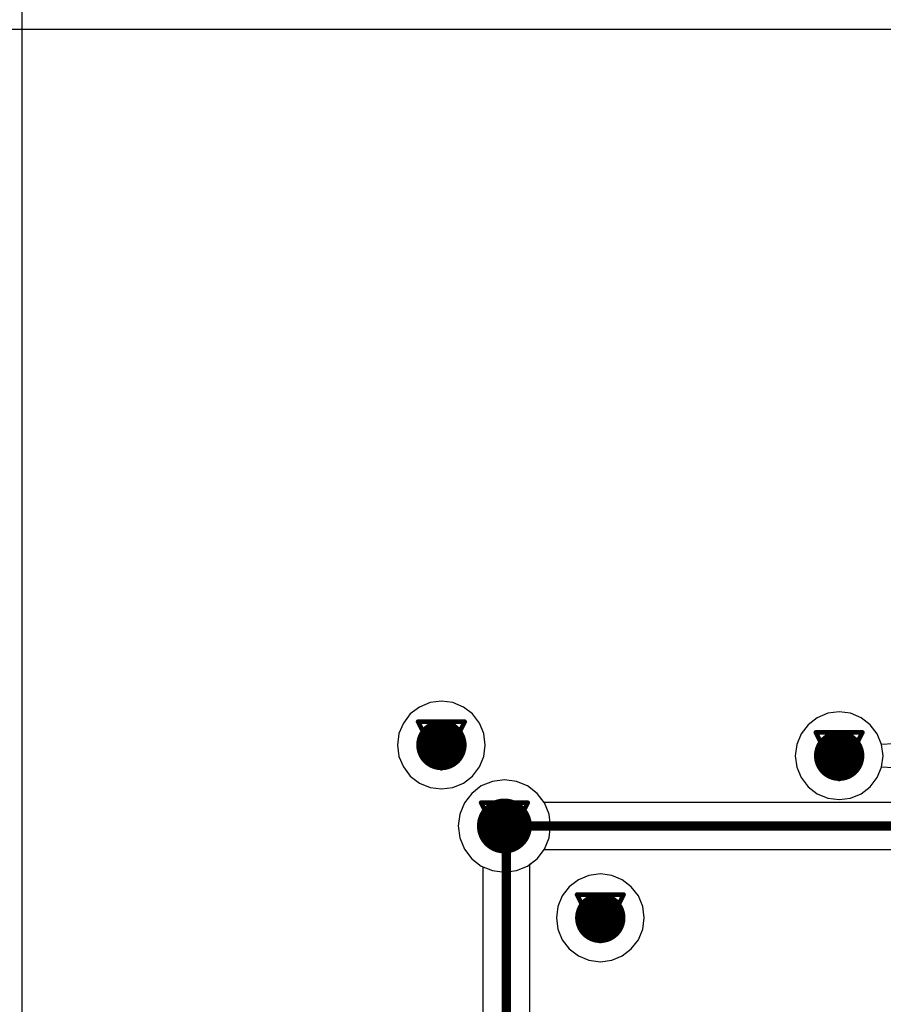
# Model space of a CAD drawing. Header units: millimetres. Extents: x 138 to 555, y 26 to 334.
# Tile 481 of 656: x 270 to 279, y 161 to 172. Entities that reach past the tile are written whole.
import ezdxf

# ---------------------------------------------------------------- set-up
doc = ezdxf.new("R2010")
doc.units = ezdxf.units.MM
for name, color, linetype in [('BottomLayer', 5, 'Continuous'), ('DrillDrawing', 1, 'Continuous'), ('MidLayer1', 16, 'Continuous'), ('MidLayer2', 76, 'Continuous'), ('MidLayer3', 90, 'Continuous'), ('MidLayer4', 156, 'Continuous'), ('MultiLayer', 9, 'Continuous'), ('TopLayer', 1, 'Continuous'), ('ViaHoleLayer', 16, 'Continuous')]:
    doc.layers.add(name, color=color, linetype=linetype)

msp = doc.modelspace()

# ---------------------------------------------------------------- linework, layer by layer
at = {"layer": 'BottomLayer'}
for p, q in [((269.271, 171.739), (297.558, 171.739)), ((274.926, 163.525), (274.805, 163.475)), ((275.057, 163.542), (274.926, 163.525)), ((275.188, 163.525), (275.057, 163.542)), ((275.309, 163.475), (275.188, 163.525)), ((274.805, 163.475), (274.7, 163.394)), ((275.414, 163.394), (275.309, 163.475)), ((274.7, 163.394), (274.62, 163.29)), ((275.492, 163.293), (275.414, 163.394)), ((291.484, 163.293), (275.492, 163.293)), ((274.62, 163.29), (274.57, 163.168)), ((274.57, 163.168), (274.553, 163.038)), ((274.553, 163.038), (274.57, 162.907)), ((274.57, 162.907), (274.62, 162.786)), ((274.62, 162.786), (274.7, 162.681)), ((275.414, 162.681), (275.492, 162.783)), ((275.492, 162.783), (291.48, 162.783)), ((274.7, 162.681), (274.805, 162.601)), ((275.309, 162.601), (275.414, 162.681)), ((274.805, 162.601), (274.926, 162.551)), ((274.926, 162.551), (275.057, 162.534)), ((275.057, 162.534), (275.188, 162.551)), ((275.188, 162.551), (275.309, 162.601))]:
    msp.add_line(p, q, dxfattribs=at)
for points, const_width in [([(274.232, 163.922, 1), (274.507, 163.922, 1)], 0.275), ([(278.573, 163.805, 1), (278.848, 163.805, 1)], 0.275), ([(274.907, 163.038, 1), (275.207, 163.038, 1)], 0.3), ([(275.032, 163.038, 1), (275.082, 163.038, 1)], 0.05), ([(275.966, 162.035, 1), (276.241, 162.035, 1)], 0.275)]:
    msp.add_lwpolyline(points, format="xyb", close=True, dxfattribs=dict(at, const_width=const_width))
at = {"layer": 'BottomLayer', "const_width": 0.1}
msp.add_lwpolyline([(275.057, 163.038), (291.919, 163.038)], dxfattribs=at)
at = {"layer": 'DrillDrawing', "const_width": 0.0508}
for points in [[(274.115, 164.176), (274.623, 164.176)], [(274.115, 164.176), (274.369, 163.668)], [(274.369, 163.668), (274.623, 164.176)], [(274.217, 164.075), (274.521, 164.075)], [(274.217, 164.075), (274.369, 163.77)], [(274.369, 163.77), (274.521, 164.075)], [(278.456, 164.059), (278.964, 164.059)], [(278.456, 164.059), (278.71, 163.551)], [(278.71, 163.551), (278.964, 164.059)], [(278.558, 163.958), (278.862, 163.958)], [(278.558, 163.958), (278.71, 163.653)], [(278.71, 163.653), (278.862, 163.958)], [(274.803, 163.292), (275.311, 163.292)], [(274.803, 163.292), (275.057, 162.784)], [(275.057, 162.784), (275.311, 163.292)], [(274.905, 163.19), (275.209, 163.19)], [(274.905, 163.19), (275.057, 162.885)], [(275.057, 162.885), (275.209, 163.19)], [(275.85, 162.289), (276.358, 162.289)], [(275.85, 162.289), (276.104, 161.781)], [(276.104, 161.781), (276.358, 162.289)], [(275.951, 162.187), (276.256, 162.187)], [(275.951, 162.187), (276.104, 161.882)], [(276.104, 161.882), (276.256, 162.187)]]:
    msp.add_lwpolyline(points, dxfattribs=at)
at = {"layer": 'DrillDrawing', "const_width": 0.0254}
for points in [[(274.102, 164.176, 1), (274.128, 164.176, 1)], [(274.102, 164.176, 1), (274.128, 164.176, 1)], [(274.61, 164.176, 1), (274.636, 164.176, 1)], [(274.61, 164.176, 1), (274.636, 164.176, 1)], [(274.204, 164.075, 1), (274.229, 164.075, 1)], [(274.204, 164.075, 1), (274.229, 164.075, 1)], [(274.509, 164.075, 1), (274.534, 164.075, 1)], [(274.509, 164.075, 1), (274.534, 164.075, 1)], [(278.443, 164.059, 1), (278.469, 164.059, 1)], [(278.443, 164.059, 1), (278.469, 164.059, 1)], [(278.951, 164.059, 1), (278.977, 164.059, 1)], [(278.951, 164.059, 1), (278.977, 164.059, 1)], [(278.545, 163.958, 1), (278.57, 163.958, 1)], [(278.545, 163.958, 1), (278.57, 163.958, 1)], [(278.85, 163.958, 1), (278.875, 163.958, 1)], [(278.85, 163.958, 1), (278.875, 163.958, 1)], [(274.356, 163.77, 1), (274.382, 163.77, 1)], [(274.356, 163.77, 1), (274.382, 163.77, 1)], [(274.356, 163.668, 1), (274.382, 163.668, 1)], [(274.356, 163.668, 1), (274.382, 163.668, 1)], [(278.697, 163.653, 1), (278.723, 163.653, 1)], [(278.697, 163.653, 1), (278.723, 163.653, 1)], [(278.697, 163.551, 1), (278.723, 163.551, 1)], [(278.697, 163.551, 1), (278.723, 163.551, 1)], [(274.79, 163.292, 1), (274.816, 163.292, 1)], [(274.79, 163.292, 1), (274.816, 163.292, 1)], [(275.298, 163.292, 1), (275.324, 163.292, 1)], [(275.298, 163.292, 1), (275.324, 163.292, 1)], [(274.892, 163.19, 1), (274.917, 163.19, 1)], [(274.892, 163.19, 1), (274.917, 163.19, 1)], [(275.197, 163.19, 1), (275.222, 163.19, 1)], [(275.197, 163.19, 1), (275.222, 163.19, 1)], [(275.044, 162.885, 1), (275.07, 162.885, 1)], [(275.044, 162.885, 1), (275.07, 162.885, 1)], [(275.044, 162.784, 1), (275.07, 162.784, 1)], [(275.044, 162.784, 1), (275.07, 162.784, 1)], [(275.837, 162.289, 1), (275.862, 162.289, 1)], [(275.837, 162.289, 1), (275.862, 162.289, 1)], [(276.345, 162.289, 1), (276.37, 162.289, 1)], [(276.345, 162.289, 1), (276.37, 162.289, 1)], [(275.939, 162.187, 1), (275.964, 162.187, 1)], [(275.939, 162.187, 1), (275.964, 162.187, 1)], [(276.243, 162.187, 1), (276.269, 162.187, 1)], [(276.243, 162.187, 1), (276.269, 162.187, 1)], [(276.091, 161.882, 1), (276.116, 161.882, 1)], [(276.091, 161.882, 1), (276.116, 161.882, 1)], [(276.091, 161.781, 1), (276.116, 161.781, 1)], [(276.091, 161.781, 1), (276.116, 161.781, 1)]]:
    msp.add_lwpolyline(points, format="xyb", close=True, dxfattribs=at)
at = {"layer": 'MidLayer1'}
for p, q in [((269.794, 167.322), (269.805, 237.528)), ((269.794, 150.616), (269.794, 167.322)), ((274.245, 164.385), (274.13, 164.337)), ((274.369, 164.401), (274.245, 164.385)), ((274.493, 164.385), (274.369, 164.401)), ((274.609, 164.337), (274.493, 164.385)), ((274.03, 164.261), (273.954, 164.162)), ((274.13, 164.337), (274.03, 164.261)), ((274.708, 164.261), (274.609, 164.337)), ((274.784, 164.162), (274.708, 164.261)), ((278.586, 164.268), (278.47, 164.22)), ((278.71, 164.284), (278.586, 164.268)), ((278.834, 164.268), (278.71, 164.284)), ((278.95, 164.22), (278.834, 164.268)), ((273.954, 164.162), (273.906, 164.046)), ((274.832, 164.046), (274.784, 164.162)), ((278.47, 164.22), (278.371, 164.144)), ((279.049, 164.144), (278.95, 164.22)), ((273.906, 164.046), (273.89, 163.922)), ((274.848, 163.922), (274.832, 164.046)), ((278.295, 164.045), (278.247, 163.929)), ((278.371, 164.144), (278.295, 164.045)), ((279.125, 164.045), (279.049, 164.144)), ((279.173, 163.929), (279.125, 164.045)), ((273.89, 163.922), (273.906, 163.798)), ((274.832, 163.798), (274.848, 163.922)), ((278.247, 163.929), (278.231, 163.805)), ((279.3, 163.935), (279.173, 163.927)), ((279.173, 163.927), (279.173, 163.929)), ((273.906, 163.798), (273.954, 163.683)), ((274.784, 163.683), (274.832, 163.798)), ((278.231, 163.805), (278.247, 163.681)), ((273.954, 163.683), (274.03, 163.583)), ((274.708, 163.583), (274.784, 163.683)), ((278.247, 163.681), (278.295, 163.566)), ((279.125, 163.566), (279.173, 163.681)), ((279.173, 163.681), (279.173, 163.684)), ((279.173, 163.684), (279.3, 163.676)), ((274.03, 163.583), (274.13, 163.507)), ((274.13, 163.507), (274.245, 163.459)), ((274.493, 163.459), (274.609, 163.507)), ((274.609, 163.507), (274.708, 163.583)), ((274.926, 163.525), (274.805, 163.475)), ((275.057, 163.542), (274.926, 163.525)), ((275.188, 163.525), (275.057, 163.542)), ((275.309, 163.475), (275.188, 163.525)), ((278.295, 163.566), (278.371, 163.467)), ((279.049, 163.467), (279.125, 163.566)), ((274.245, 163.459), (274.369, 163.443)), ((274.369, 163.443), (274.493, 163.459)), ((274.805, 163.475), (274.7, 163.394)), ((275.414, 163.394), (275.309, 163.475)), ((278.371, 163.467), (278.47, 163.39)), ((278.95, 163.39), (279.049, 163.467)), ((274.7, 163.394), (274.62, 163.29)), ((275.494, 163.29), (275.414, 163.394)), ((278.47, 163.39), (278.586, 163.343)), ((278.586, 163.343), (278.71, 163.326)), ((278.71, 163.326), (278.834, 163.343)), ((278.834, 163.343), (278.95, 163.39)), ((274.62, 163.29), (274.57, 163.168)), ((275.544, 163.168), (275.494, 163.29)), ((274.57, 163.168), (274.553, 163.038)), ((275.561, 163.038), (275.544, 163.168)), ((274.553, 163.038), (274.57, 162.907)), ((275.544, 162.907), (275.561, 163.038)), ((274.57, 162.907), (274.62, 162.786)), ((275.494, 162.786), (275.544, 162.907)), ((274.62, 162.786), (274.7, 162.681)), ((275.414, 162.681), (275.494, 162.786)), ((274.7, 162.681), (274.805, 162.601)), ((275.309, 162.601), (275.414, 162.681)), ((274.805, 162.601), (274.926, 162.551)), ((274.926, 162.551), (275.057, 162.534)), ((275.057, 162.534), (275.188, 162.551)), ((275.188, 162.551), (275.309, 162.601)), ((275.864, 162.45), (275.765, 162.374)), ((275.98, 162.498), (275.864, 162.45)), ((276.104, 162.514), (275.98, 162.498)), ((276.228, 162.498), (276.104, 162.514)), ((276.343, 162.45), (276.228, 162.498)), ((276.442, 162.374), (276.343, 162.45)), ((275.765, 162.374), (275.689, 162.274)), ((276.519, 162.274), (276.442, 162.374)), ((275.689, 162.274), (275.641, 162.159)), ((276.566, 162.159), (276.519, 162.274)), ((275.641, 162.159), (275.625, 162.035)), ((276.583, 162.035), (276.566, 162.159)), ((275.625, 162.035), (275.641, 161.911)), ((276.566, 161.911), (276.583, 162.035)), ((275.641, 161.911), (275.689, 161.795)), ((276.519, 161.795), (276.566, 161.911)), ((275.689, 161.795), (275.765, 161.696)), ((276.442, 161.696), (276.519, 161.795)), ((275.765, 161.696), (275.864, 161.62)), ((276.343, 161.62), (276.442, 161.696)), ((275.864, 161.62), (275.98, 161.572)), ((275.98, 161.572), (276.104, 161.556)), ((276.104, 161.556), (276.228, 161.572)), ((276.228, 161.572), (276.343, 161.62))]:
    msp.add_line(p, q, dxfattribs=at)
for points, const_width in [([(274.232, 163.922, 1), (274.507, 163.922, 1)], 0.275), ([(278.573, 163.805, 1), (278.848, 163.805, 1)], 0.275), ([(274.907, 163.038, 1), (275.207, 163.038, 1)], 0.3), ([(275.966, 162.035, 1), (276.241, 162.035, 1)], 0.275)]:
    msp.add_lwpolyline(points, format="xyb", close=True, dxfattribs=dict(at, const_width=const_width))
at = {"layer": 'MidLayer2'}
for p, q in [((274.926, 163.525), (274.805, 163.475)), ((275.057, 163.542), (274.926, 163.525)), ((275.188, 163.525), (275.057, 163.542)), ((275.309, 163.475), (275.188, 163.525)), ((274.805, 163.475), (274.7, 163.394)), ((275.414, 163.394), (275.309, 163.475)), ((274.7, 163.394), (274.62, 163.29)), ((275.494, 163.29), (275.414, 163.394)), ((274.62, 163.29), (274.57, 163.168)), ((275.544, 163.168), (275.494, 163.29)), ((274.57, 163.168), (274.553, 163.038)), ((275.561, 163.038), (275.544, 163.168)), ((274.553, 163.038), (274.57, 162.907)), ((275.544, 162.907), (275.561, 163.038)), ((274.57, 162.907), (274.62, 162.786)), ((275.494, 162.786), (275.544, 162.907)), ((274.62, 162.786), (274.7, 162.681)), ((275.414, 162.681), (275.494, 162.786)), ((274.7, 162.681), (274.805, 162.601)), ((275.309, 162.601), (275.414, 162.681)), ((274.805, 162.601), (274.926, 162.551)), ((274.926, 162.551), (275.057, 162.534)), ((275.057, 162.534), (275.188, 162.551)), ((275.188, 162.551), (275.309, 162.601))]:
    msp.add_line(p, q, dxfattribs=at)
for points, const_width in [([(274.232, 163.922, 1), (274.507, 163.922, 1)], 0.275), ([(278.573, 163.805, 1), (278.848, 163.805, 1)], 0.275), ([(274.907, 163.038, 1), (275.207, 163.038, 1)], 0.3), ([(275.966, 162.035, 1), (276.241, 162.035, 1)], 0.275)]:
    msp.add_lwpolyline(points, format="xyb", close=True, dxfattribs=dict(at, const_width=const_width))
at = {"layer": 'MidLayer3'}
for p, q in [((274.926, 163.525), (274.805, 163.475)), ((275.057, 163.542), (274.926, 163.525)), ((275.188, 163.525), (275.057, 163.542)), ((275.309, 163.475), (275.188, 163.525)), ((274.805, 163.475), (274.7, 163.394)), ((275.414, 163.394), (275.309, 163.475)), ((274.7, 163.394), (274.62, 163.29)), ((275.494, 163.29), (275.414, 163.394)), ((274.62, 163.29), (274.57, 163.168)), ((275.544, 163.168), (275.494, 163.29)), ((274.57, 163.168), (274.553, 163.038)), ((275.561, 163.038), (275.544, 163.168)), ((274.553, 163.038), (274.57, 162.907)), ((275.544, 162.907), (275.561, 163.038)), ((274.57, 162.907), (274.62, 162.786)), ((275.494, 162.786), (275.544, 162.907)), ((274.62, 162.786), (274.7, 162.681)), ((275.414, 162.681), (275.494, 162.786)), ((274.7, 162.681), (274.805, 162.601)), ((275.309, 162.601), (275.414, 162.681)), ((274.805, 162.601), (274.926, 162.551)), ((274.926, 162.551), (275.057, 162.534)), ((275.057, 162.534), (275.188, 162.551)), ((275.188, 162.551), (275.309, 162.601))]:
    msp.add_line(p, q, dxfattribs=at)
for points, const_width in [([(274.232, 163.922, 1), (274.507, 163.922, 1)], 0.275), ([(278.573, 163.805, 1), (278.848, 163.805, 1)], 0.275), ([(274.907, 163.038, 1), (275.207, 163.038, 1)], 0.3), ([(275.966, 162.035, 1), (276.241, 162.035, 1)], 0.275)]:
    msp.add_lwpolyline(points, format="xyb", close=True, dxfattribs=dict(at, const_width=const_width))
at = {"layer": 'MidLayer4'}
for p, q in [((274.245, 164.385), (274.13, 164.337)), ((274.369, 164.401), (274.245, 164.385)), ((274.493, 164.385), (274.369, 164.401)), ((274.609, 164.337), (274.493, 164.385)), ((274.03, 164.261), (273.954, 164.162)), ((274.13, 164.337), (274.03, 164.261)), ((274.708, 164.261), (274.609, 164.337)), ((274.784, 164.162), (274.708, 164.261)), ((278.586, 164.268), (278.47, 164.22)), ((278.71, 164.284), (278.586, 164.268)), ((278.834, 164.268), (278.71, 164.284)), ((278.95, 164.22), (278.834, 164.268)), ((273.954, 164.162), (273.906, 164.046)), ((274.832, 164.046), (274.784, 164.162)), ((278.47, 164.22), (278.371, 164.144)), ((279.049, 164.144), (278.95, 164.22)), ((273.906, 164.046), (273.89, 163.922)), ((274.848, 163.922), (274.832, 164.046)), ((278.295, 164.045), (278.247, 163.929)), ((278.371, 164.144), (278.295, 164.045)), ((279.125, 164.045), (279.049, 164.144)), ((279.173, 163.929), (279.125, 164.045)), ((273.89, 163.922), (273.906, 163.798)), ((274.832, 163.798), (274.848, 163.922)), ((278.247, 163.929), (278.231, 163.805)), ((279.189, 163.805), (279.173, 163.929)), ((273.906, 163.798), (273.954, 163.683)), ((274.784, 163.683), (274.832, 163.798)), ((278.231, 163.805), (278.247, 163.681)), ((279.173, 163.681), (279.189, 163.805)), ((273.954, 163.683), (274.03, 163.583)), ((274.708, 163.583), (274.784, 163.683)), ((278.247, 163.681), (278.295, 163.566)), ((279.125, 163.566), (279.173, 163.681)), ((274.03, 163.583), (274.13, 163.507)), ((274.13, 163.507), (274.245, 163.459)), ((274.493, 163.459), (274.609, 163.507)), ((274.609, 163.507), (274.708, 163.583)), ((274.926, 163.525), (274.805, 163.475)), ((275.057, 163.542), (274.926, 163.525)), ((275.188, 163.525), (275.057, 163.542)), ((275.309, 163.475), (275.188, 163.525)), ((278.295, 163.566), (278.371, 163.467)), ((279.049, 163.467), (279.125, 163.566)), ((274.245, 163.459), (274.369, 163.443)), ((274.369, 163.443), (274.493, 163.459)), ((274.805, 163.475), (274.7, 163.394)), ((275.414, 163.394), (275.309, 163.475)), ((278.371, 163.467), (278.47, 163.39)), ((278.95, 163.39), (279.049, 163.467)), ((274.7, 163.394), (274.62, 163.29)), ((275.494, 163.29), (275.414, 163.394)), ((278.47, 163.39), (278.586, 163.343)), ((278.586, 163.343), (278.71, 163.326)), ((278.71, 163.326), (278.834, 163.343)), ((278.834, 163.343), (278.95, 163.39)), ((274.62, 163.29), (274.57, 163.168)), ((275.544, 163.168), (275.494, 163.29)), ((274.57, 163.168), (274.553, 163.038)), ((275.561, 163.038), (275.544, 163.168)), ((274.553, 163.038), (274.57, 162.907)), ((275.544, 162.907), (275.561, 163.038)), ((274.57, 162.907), (274.62, 162.786)), ((275.494, 162.786), (275.544, 162.907)), ((274.62, 162.786), (274.7, 162.681)), ((275.414, 162.681), (275.494, 162.786)), ((274.7, 162.681), (274.805, 162.601)), ((275.309, 162.601), (275.414, 162.681)), ((274.805, 162.601), (274.926, 162.551)), ((274.926, 162.551), (275.057, 162.534)), ((275.057, 162.534), (275.188, 162.551)), ((275.188, 162.551), (275.309, 162.601)), ((275.864, 162.45), (275.765, 162.374)), ((275.98, 162.498), (275.864, 162.45)), ((276.104, 162.514), (275.98, 162.498)), ((276.228, 162.498), (276.104, 162.514)), ((276.343, 162.45), (276.228, 162.498)), ((276.442, 162.374), (276.343, 162.45)), ((275.765, 162.374), (275.689, 162.274)), ((276.519, 162.274), (276.442, 162.374)), ((275.689, 162.274), (275.641, 162.159)), ((276.566, 162.159), (276.519, 162.274)), ((275.641, 162.159), (275.625, 162.035)), ((276.583, 162.035), (276.566, 162.159)), ((275.625, 162.035), (275.641, 161.911)), ((276.566, 161.911), (276.583, 162.035)), ((275.641, 161.911), (275.689, 161.795)), ((276.519, 161.795), (276.566, 161.911)), ((275.689, 161.795), (275.765, 161.696)), ((276.442, 161.696), (276.519, 161.795)), ((275.765, 161.696), (275.864, 161.62)), ((276.343, 161.62), (276.442, 161.696)), ((275.864, 161.62), (275.98, 161.572)), ((275.98, 161.572), (276.104, 161.556)), ((276.104, 161.556), (276.228, 161.572)), ((276.228, 161.572), (276.343, 161.62))]:
    msp.add_line(p, q, dxfattribs=at)
for points, const_width in [([(274.232, 163.922, 1), (274.507, 163.922, 1)], 0.275), ([(278.573, 163.805, 1), (278.848, 163.805, 1)], 0.275), ([(274.907, 163.038, 1), (275.207, 163.038, 1)], 0.3), ([(275.966, 162.035, 1), (276.241, 162.035, 1)], 0.275)]:
    msp.add_lwpolyline(points, format="xyb", close=True, dxfattribs=dict(at, const_width=const_width))
at = {"layer": 'MultiLayer'}
for points, const_width in [([(274.232, 163.922, 1), (274.507, 163.922, 1)], 0.275), ([(278.573, 163.805, 1), (278.848, 163.805, 1)], 0.275), ([(274.907, 163.038, 1), (275.207, 163.038, 1)], 0.3), ([(275.966, 162.035, 1), (276.241, 162.035, 1)], 0.275)]:
    msp.add_lwpolyline(points, format="xyb", close=True, dxfattribs=dict(at, const_width=const_width))
at = {"layer": 'TopLayer'}
for p, q in [((274.926, 163.525), (274.805, 163.475)), ((275.057, 163.542), (274.926, 163.525)), ((275.188, 163.525), (275.057, 163.542)), ((275.309, 163.475), (275.188, 163.525)), ((274.805, 163.475), (274.7, 163.394)), ((275.414, 163.394), (275.309, 163.475)), ((274.7, 163.394), (274.62, 163.29)), ((275.494, 163.29), (275.414, 163.394)), ((274.62, 163.29), (274.57, 163.168)), ((275.544, 163.168), (275.494, 163.29)), ((274.57, 163.168), (274.553, 163.038)), ((275.561, 163.038), (275.544, 163.168)), ((274.553, 163.038), (274.57, 162.907)), ((275.544, 162.907), (275.561, 163.038)), ((274.57, 162.907), (274.62, 162.786)), ((275.494, 162.786), (275.544, 162.907)), ((274.62, 162.786), (274.7, 162.681)), ((275.414, 162.681), (275.494, 162.786)), ((274.7, 162.681), (274.805, 162.601)), ((275.333, 162.62), (275.414, 162.681)), ((274.805, 162.601), (274.823, 162.593)), ((274.823, 162.593), (274.823, 153.712)), ((275.333, 153.712), (275.333, 162.62))]:
    msp.add_line(p, q, dxfattribs=at)
for points, const_width in [([(274.232, 163.922, 1), (274.507, 163.922, 1)], 0.275), ([(278.573, 163.805, 1), (278.848, 163.805, 1)], 0.275), ([(274.907, 163.038, 1), (275.207, 163.038, 1)], 0.3), ([(275.032, 163.038, 1), (275.082, 163.038, 1)], 0.05), ([(275.053, 163.059, 1), (275.103, 163.059, 1)], 0.05), ([(275.053, 163.059, 1), (275.103, 163.059, 1)], 0.05), ([(275.966, 162.035, 1), (276.241, 162.035, 1)], 0.275)]:
    msp.add_lwpolyline(points, format="xyb", close=True, dxfattribs=dict(at, const_width=const_width))
at = {"layer": 'TopLayer', "const_width": 0.1}
for points in [[(275.057, 163.038), (275.078, 163.059)], [(275.078, 152.385), (275.078, 163.059)]]:
    msp.add_lwpolyline(points, dxfattribs=at)
at = {"layer": 'ViaHoleLayer', "const_width": 0.15}
for points in [[(274.294, 163.922, 1), (274.444, 163.922, 1)], [(278.635, 163.805, 1), (278.785, 163.805, 1)], [(274.982, 163.038, 1), (275.132, 163.038, 1)], [(276.029, 162.035, 1), (276.179, 162.035, 1)]]:
    msp.add_lwpolyline(points, format="xyb", close=True, dxfattribs=at)

doc.saveas('drawing.dxf')
